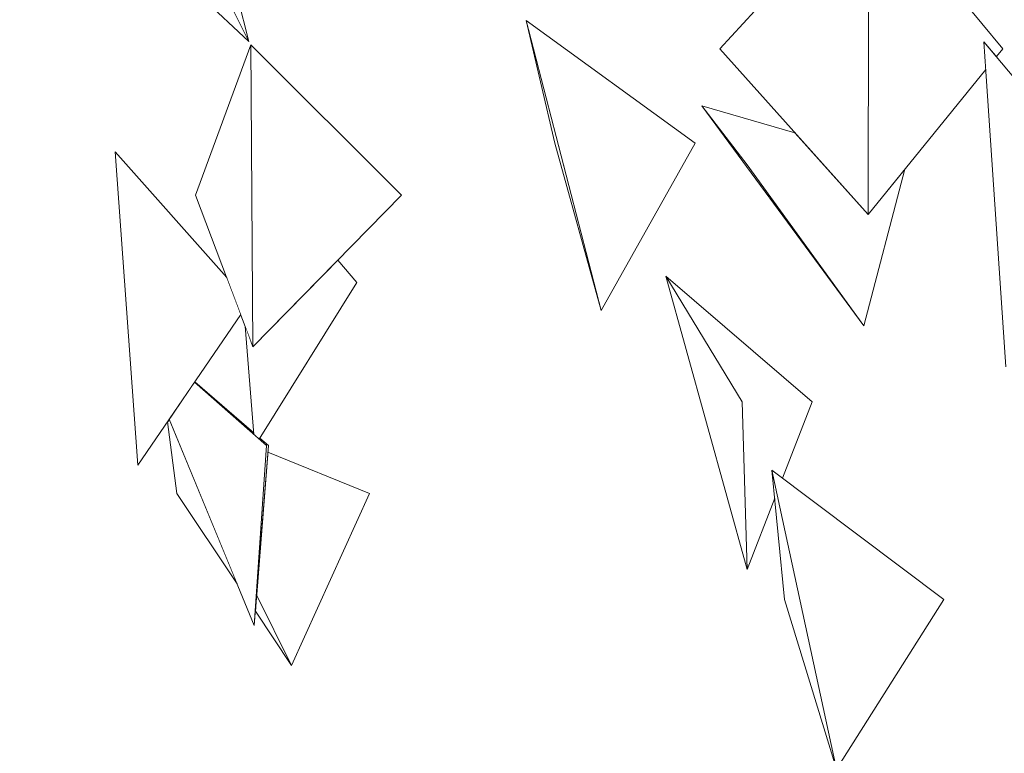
# Model space of a CAD drawing. Extents: x -289599 to -184549, y 66678 to 295474.
# Tile 337 of 656: x -263330 to -263165, y 71575 to 71698. Entities that reach past the tile are written whole.
import ezdxf

# ---------------------------------------------------------------- set-up
doc = ezdxf.new("R2010")
doc.units = 0
doc.header["$MEASUREMENT"] = 0
doc.linetypes.add('Wipeout_Contour', pattern=[1000, 0, -1000])
doc.layers.add('arch drzewa', color=8, linetype='Continuous')
doc.layers.add('arch drzewa_Nr_Pióra__4', color=8, linetype='Continuous', lineweight=9)

msp = doc.modelspace()

# ---------------------------------------------------------------- wipeouts: each hides what was drawn before it
at = {"color": 254, "linetype": 'Wipeout_Contour', "lineweight": 0, "ltscale": 960466.257714}
msp.add_wipeout([(-263317.11, 71718.72), (-263349.91, 71688.31), (-263311.76, 71713.69)], dxfattribs=at).dxf.layer = 'arch drzewa'
at = {"color": 254, "linetype": 'Wipeout_Contour', "lineweight": 0, "ltscale": 960189.071572}
msp.add_wipeout([(-263232.44, 71649.55), (-263240.2, 71677.57), (-263244.98, 71698.17)], dxfattribs=at).dxf.layer = 'arch drzewa'
at = {"color": 254, "linetype": 'Wipeout_Contour', "lineweight": 0, "ltscale": 960081.46192}
msp.add_wipeout([(-263188.38, 71646.94), (-263207.96, 71673.96), (-263215.53, 71683.83)], dxfattribs=at).dxf.layer = 'arch drzewa'
at = {"color": 254, "linetype": 'Wipeout_Contour', "lineweight": 0, "ltscale": 1920599.576317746}
msp.add_wipeout([(-263292.11, 71646.91), (-263290.64, 71628.76), (-263289.74, 71627.97), (-263273.41, 71654.2), (-263276.59, 71657.97), (-263290.79, 71643.43)], dxfattribs=at).dxf.layer = 'arch drzewa'
at = {"color": 254, "linetype": 'Wipeout_Contour', "lineweight": 0, "ltscale": 960016.866412}
msp.add_wipeout([(-263192.99, 71572.65), (-263201.68, 71601.07), (-263203.8, 71622.76)], dxfattribs=at).dxf.layer = 'arch drzewa'

# ---------------------------------------------------------------- next in the draw order: wipeouts: each hides what was drawn before it
at = {"color": 254, "linetype": 'Wipeout_Contour', "lineweight": 0, "ltscale": 2241172.577347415}
msp.add_wipeout([(-263350.57, 71690.33), (-263352.82, 71689.17), (-263349.91, 71688.31), (-263317.11, 71718.72), (-263317.39, 71718.99), (-263349.32, 71698.39), (-263350.38, 71690.37)], dxfattribs=at).dxf.layer = 'arch drzewa'
at = {"color": 254, "linetype": 'Wipeout_Contour', "lineweight": 0, "ltscale": 960166.337183}
msp.add_wipeout([(-263232.44, 71649.55), (-263244.98, 71698.17), (-263216.67, 71677.57)], dxfattribs=at).dxf.layer = 'arch drzewa'
at = {"color": 254, "linetype": 'Wipeout_Contour', "lineweight": 0, "ltscale": 960310.231525}
msp.add_wipeout([(-263290.79, 71643.43), (-263265.92, 71668.89), (-263291.16, 71694.04)], dxfattribs=at).dxf.layer = 'arch drzewa'
at = {"color": 254, "linetype": 'Wipeout_Contour', "lineweight": 0, "ltscale": 1920125.694321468}
msp.add_wipeout([(-263215.53, 71683.83), (-263207.96, 71673.96), (-263188.38, 71646.94), (-263181.53, 71673.2), (-263187.7, 71665.6), (-263199.96, 71679.33)], dxfattribs=at).dxf.layer = 'arch drzewa'
at = {"color": 254, "linetype": 'Wipeout_Contour', "lineweight": 0, "ltscale": 1280421.764275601}
msp.add_wipeout([(-263300.6, 71637.5), (-263304.82, 71631.31), (-263290.58, 71596.75), (-263288.55, 71626.93)], dxfattribs=at).dxf.layer = 'arch drzewa'
at = {"color": 254, "linetype": 'Wipeout_Contour', "lineweight": 0, "ltscale": 959991.159561}
msp.add_wipeout([(-263192.99, 71572.65), (-263203.8, 71622.76), (-263174.97, 71601.07)], dxfattribs=at).dxf.layer = 'arch drzewa'

# ---------------------------------------------------------------- next in the draw order: linework, layer by layer
at = {"layer": 'arch drzewa_Nr_Pióra__4', "linetype": 'Continuous'}
for p, q in [((-263240.2, 71677.57), (-263244.98, 71698.17)), ((-263244.98, 71698.17), (-263232.44, 71649.55)), ((-263216.67, 71677.57), (-263244.98, 71698.17)), ((-263232.44, 71649.55), (-263240.2, 71677.57)), ((-263273.41, 71654.2), (-263276.59, 71657.97)), ((-263192.99, 71572.65), (-263201.68, 71601.07)), ((-263192.99, 71572.65), (-263174.97, 71601.07))]:
    msp.add_line(p, q, dxfattribs=at)

# ---------------------------------------------------------------- next in the draw order: wipeouts: each hides what was drawn before it
at = {"color": 254, "linetype": 'Wipeout_Contour', "lineweight": 0, "ltscale": 2880050.024839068}
msp.add_wipeout([(-263187.7, 71665.6), (-263167.96, 71689.91), (-263168.28, 71694.59), (-263166.19, 71692.09), (-263165.11, 71693.42), (-263174.46, 71704.7), (-263175.41, 71700.99), (-263175.95, 71706.5), (-263187.59, 71720.55)], dxfattribs=at).dxf.layer = 'arch drzewa'
at = {"color": 254, "linetype": 'Wipeout_Contour', "lineweight": 0, "ltscale": 960080.734929}
msp.add_wipeout([(-263207.96, 71606.11), (-263208.77, 71634.25), (-263221.6, 71655.31)], dxfattribs=at).dxf.layer = 'arch drzewa'
at = {"color": 254, "linetype": 'Wipeout_Contour', "lineweight": 0, "ltscale": 1280429.434418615}
msp.add_wipeout([(-263300.54, 71637.58), (-263300.6, 71637.5), (-263290.64, 71628.76), (-263290.66, 71629.05)], dxfattribs=at).dxf.layer = 'arch drzewa'

# ---------------------------------------------------------------- next in the draw order: wipeouts: each hides what was drawn before it
at = {"color": 254, "linetype": 'Wipeout_Contour', "lineweight": 0, "ltscale": 960077.309223}
msp.add_wipeout([(-263187.7, 71665.6), (-263187.59, 71720.55), (-263212.53, 71693.42)], dxfattribs=at).dxf.layer = 'arch drzewa'
at = {"color": 254, "linetype": 'Wipeout_Contour', "lineweight": 0, "ltscale": 959952.365053}
msp.add_wipeout([(-263164.61, 71640.11), (-263146.35, 71668.31), (-263168.28, 71694.59)], dxfattribs=at).dxf.layer = 'arch drzewa'
at = {"color": 254, "linetype": 'Wipeout_Contour', "lineweight": 0, "ltscale": 1280475.659208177}
msp.add_wipeout([(-263313.89, 71676.12), (-263310.08, 71623.61), (-263292.85, 71648.86), (-263295.2, 71655.08)], dxfattribs=at).dxf.layer = 'arch drzewa'
at = {"color": 254, "linetype": 'Wipeout_Contour', "lineweight": 0, "ltscale": 2240136.887890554}
msp.add_wipeout([(-263221.6, 71655.31), (-263208.77, 71634.25), (-263207.96, 71606.11), (-263203.34, 71618.05), (-263203.8, 71622.76), (-263202.03, 71621.43), (-263197.07, 71634.25)], dxfattribs=at).dxf.layer = 'arch drzewa'
at = {"color": 254, "linetype": 'Wipeout_Contour', "lineweight": 0, "ltscale": 1600492.199571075}
msp.add_wipeout([(-263290.58, 71596.75), (-263288.21, 71626.93), (-263289.63, 71628.15), (-263289.74, 71627.97), (-263288.55, 71626.93)], dxfattribs=at).dxf.layer = 'arch drzewa'

# ---------------------------------------------------------------- next in the draw order: linework, layer by layer
at = {"layer": 'arch drzewa_Nr_Pióra__4', "linetype": 'Continuous'}
for p, q in [((-263212.53, 71693.42), (-263187.59, 71720.55)), ((-263187.59, 71720.55), (-263187.7, 71665.6)), ((-263165.11, 71693.42), (-263174.46, 71704.7)), ((-263187.7, 71665.6), (-263212.53, 71693.42)), ((-263146.35, 71668.31), (-263168.28, 71694.59)), ((-263168.28, 71694.59), (-263164.61, 71640.11)), ((-263166.19, 71692.09), (-263165.11, 71693.42)), ((-263187.7, 71665.6), (-263167.96, 71689.91)), ((-263207.96, 71673.96), (-263215.53, 71683.83)), ((-263215.53, 71683.83), (-263188.38, 71646.94)), ((-263199.96, 71679.33), (-263215.53, 71683.83)), ((-263232.44, 71649.55), (-263216.67, 71677.57)), ((-263313.89, 71676.12), (-263310.08, 71623.61)), ((-263188.38, 71646.94), (-263207.96, 71673.96)), ((-263188.38, 71646.94), (-263181.53, 71673.2)), ((-263208.77, 71634.25), (-263221.6, 71655.31)), ((-263221.6, 71655.31), (-263207.96, 71606.11)), ((-263197.07, 71634.25), (-263221.6, 71655.31)), ((-263289.74, 71627.97), (-263273.41, 71654.2)), ((-263207.96, 71606.11), (-263208.77, 71634.25)), ((-263202.03, 71621.43), (-263197.07, 71634.25)), ((-263288.21, 71626.93), (-263289.63, 71628.15)), ((-263201.68, 71601.07), (-263203.8, 71622.76)), ((-263203.8, 71622.76), (-263192.99, 71572.65)), ((-263174.97, 71601.07), (-263203.8, 71622.76)), ((-263207.96, 71606.11), (-263203.34, 71618.05))]:
    msp.add_line(p, q, dxfattribs=at)

# ---------------------------------------------------------------- next in the draw order: wipeouts: each hides what was drawn before it
at = {"color": 254, "linetype": 'Wipeout_Contour', "lineweight": 0, "ltscale": 960344.563046}
msp.add_wipeout([(-263290.79, 71643.43), (-263291.16, 71694.04), (-263300.41, 71668.89)], dxfattribs=at).dxf.layer = 'arch drzewa'
at = {"color": 254, "linetype": 'Wipeout_Contour', "lineweight": 0, "ltscale": 1600540.748728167}
msp.add_wipeout([(-263305.13, 71630.87), (-263303.54, 71618.87), (-263293.46, 71603.74), (-263294.65, 71606.64), (-263304.82, 71631.31)], dxfattribs=at).dxf.layer = 'arch drzewa'
at = {"color": 254, "linetype": 'Wipeout_Contour', "lineweight": 0, "ltscale": 1280358.183433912}
msp.add_wipeout([(-263288.31, 71625.77), (-263290.18, 71601.89), (-263284.32, 71590.03), (-263271.24, 71618.87)], dxfattribs=at).dxf.layer = 'arch drzewa'

# ---------------------------------------------------------------- next in the draw order: linework, layer by layer
at = {"layer": 'arch drzewa_Nr_Pióra__4', "linetype": 'Continuous'}
for p, q in [((-263295.2, 71655.08), (-263313.89, 71676.12)), ((-263290.79, 71643.43), (-263300.41, 71668.89)), ((-263290.79, 71643.43), (-263265.92, 71668.89)), ((-263310.08, 71623.61), (-263292.85, 71648.86)), ((-263292.11, 71646.91), (-263290.64, 71628.76)), ((-263288.55, 71626.93), (-263300.6, 71637.5)), ((-263290.66, 71629.05), (-263300.54, 71637.58)), ((-263303.54, 71618.87), (-263305.13, 71630.87)), ((-263271.24, 71618.87), (-263288.31, 71625.77)), ((-263293.46, 71603.74), (-263303.54, 71618.87))]:
    msp.add_line(p, q, dxfattribs=at)

# ---------------------------------------------------------------- next in the draw order: wipeouts: each hides what was drawn before it
at = {"color": 254, "linetype": 'Wipeout_Contour', "lineweight": 0, "ltscale": 960418.777728}
msp.add_wipeout([(-263291.5, 71694.61), (-263304.48, 71720.99), (-263327.97, 71728.94)], dxfattribs=at).dxf.layer = 'arch drzewa'
at = {"color": 254, "linetype": 'Wipeout_Contour', "lineweight": 0, "ltscale": 960273.586192}
msp.add_wipeout([(-263290.18, 71601.89), (-263290.39, 71599.14), (-263284.32, 71590.03)], dxfattribs=at).dxf.layer = 'arch drzewa'

# ---------------------------------------------------------------- next in the draw order: linework, layer by layer
at = {"layer": 'arch drzewa_Nr_Pióra__4', "linetype": 'Continuous'}
for p, q in [((-263304.82, 71631.31), (-263290.58, 71596.75)), ((-263290.58, 71596.75), (-263288.55, 71626.93)), ((-263290.58, 71596.75), (-263288.21, 71626.93)), ((-263284.32, 71590.03), (-263271.24, 71618.87)), ((-263290.18, 71601.89), (-263284.32, 71590.03)), ((-263284.32, 71590.03), (-263290.39, 71599.14))]:
    msp.add_line(p, q, dxfattribs=at)

# ---------------------------------------------------------------- next in the draw order: wipeouts: each hides what was drawn before it
at = {"color": 254, "linetype": 'Wipeout_Contour', "lineweight": 0, "ltscale": 1280550.542047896}
msp.add_wipeout([(-263298.01, 71720.99), (-263327.97, 71728.94), (-263304.48, 71720.99), (-263291.5, 71694.61)], dxfattribs=at).dxf.layer = 'arch drzewa'

# ---------------------------------------------------------------- next in the draw order: linework, layer by layer
at = {"layer": 'arch drzewa_Nr_Pióra__4', "linetype": 'Continuous'}
for p, q in [((-263327.97, 71728.94), (-263291.5, 71694.61)), ((-263291.5, 71694.61), (-263304.48, 71720.99)), ((-263291.5, 71694.61), (-263298.01, 71720.99)), ((-263300.41, 71668.89), (-263291.16, 71694.04)), ((-263265.92, 71668.89), (-263291.16, 71694.04)), ((-263291.16, 71694.04), (-263290.79, 71643.43))]:
    msp.add_line(p, q, dxfattribs=at)

doc.saveas('drawing.dxf')
